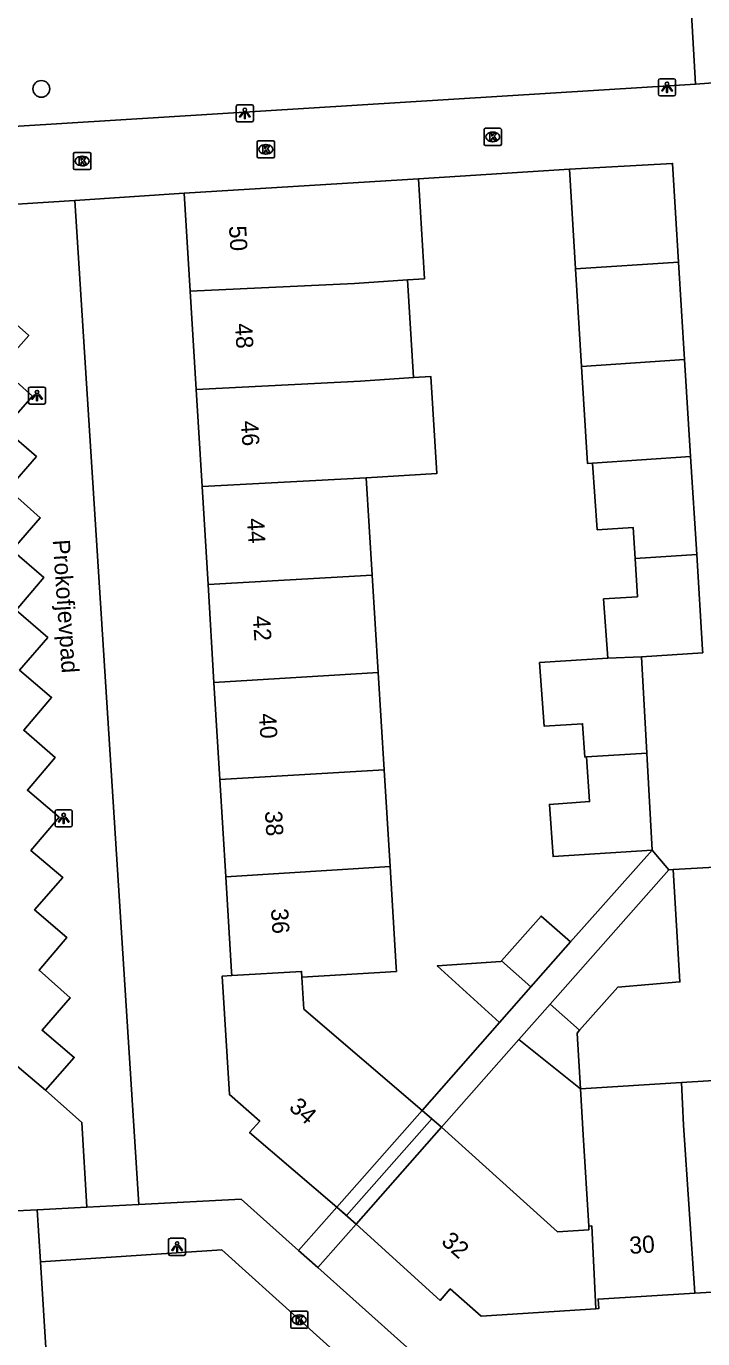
# Model space of a CAD drawing. Extents: x 159053 to 160041, y 380450 to 381422.
# Drawn here: x 159819.7 to 159859.1, y 381064.8 to 381141.3 of the extents above; entities that cross this region are included whole.
import ezdxf

# ---------------------------------------------------------------- set-up
doc = ezdxf.new("R2010")
doc.units = 0
for name, color, linetype in [('IMGEO_Boom', 7, 'Continuous'), ('IMGEO_Kolk', 7, 'Continuous'), ('IMGEO_Lichtpunt', 7, 'Continuous'), ('IMGEO_Openbare_ruimte_label', 7, 'Continuous'), ('IMGEO_Pand', 7, 'Continuous'), ('IMGEO_Pand_nummerreeks', 7, 'Continuous'), ('IMGEO_Pand_overbouw', 7, 'Continuous'), ('IMGEO_Parkeervlak_open', 7, 'Continuous'), ('IMGEO_Voetpad_open', 7, 'Continuous')]:
    doc.layers.add(name, color=color, linetype=linetype)

msp = doc.modelspace()

# ---------------------------------------------------------------- linework, layer by layer
at = {"layer": 'IMGEO_Boom'}
msp.add_circle((159820.541, 381137.64), 0.489, dxfattribs=at)
at = {"layer": 'IMGEO_Kolk'}
for p, q in [((159846.367, 381134.416), (159846.367, 381135.268)), ((159846.442, 381135.342), (159847.294, 381135.342)), ((159846.855, 381135.122), (159846.88, 381135.122)), ((159847.368, 381135.268), (159847.368, 381134.416)), ((159822.421, 381133.008), (159822.421, 381133.86)), ((159822.496, 381133.934), (159823.348, 381133.934)), ((159823.422, 381133.86), (159823.422, 381133.008)), ((159833.133, 381133.69), (159833.133, 381134.542)), ((159833.208, 381134.616), (159834.06, 381134.616)), ((159833.621, 381134.396), (159833.646, 381134.396)), ((159834.134, 381134.542), (159834.134, 381133.69)), ((159847.294, 381134.342), (159846.442, 381134.342)), ((159846.878, 381134.562), (159846.853, 381134.562)), ((159822.932, 381133.154), (159822.907, 381133.154)), ((159822.909, 381133.714), (159822.934, 381133.714)), ((159834.06, 381133.616), (159833.208, 381133.616)), ((159833.644, 381133.836), (159833.619, 381133.836)), ((159823.348, 381132.934), (159822.496, 381132.934)), ((159835.083, 381065.439), (159835.083, 381066.291)), ((159835.158, 381066.365), (159836.01, 381066.365)), ((159835.571, 381066.145), (159835.596, 381066.145)), ((159836.084, 381066.291), (159836.084, 381065.439)), ((159836.01, 381065.365), (159835.158, 381065.365)), ((159835.594, 381065.585), (159835.569, 381065.585))]:
    msp.add_line(p, q, dxfattribs=at)
for points in [[(159846.367, 381134.416), (159846.367, 381135.268)], [(159846.442, 381135.342), (159847.294, 381135.342)], [(159846.688, 381135.042), (159846.811, 381135.042), (159846.811, 381134.891), (159846.941, 381135.042), (159847.105, 381135.042), (159846.959, 381134.891), (159847.112, 381134.642), (159846.96, 381134.642), (159846.875, 381134.806), (159846.811, 381134.739), (159846.811, 381134.642), (159846.688, 381134.642), (159846.688, 381135.042)], [(159847.368, 381135.268), (159847.368, 381134.416)], [(159822.421, 381133.008), (159822.421, 381133.86)], [(159822.496, 381133.934), (159823.348, 381133.934)], [(159823.422, 381133.86), (159823.422, 381133.008)], [(159833.133, 381133.69), (159833.133, 381134.542)], [(159833.208, 381134.616), (159834.06, 381134.616)], [(159833.454, 381134.316), (159833.577, 381134.316), (159833.577, 381134.165), (159833.707, 381134.316), (159833.871, 381134.316), (159833.725, 381134.165), (159833.878, 381133.916), (159833.726, 381133.916), (159833.641, 381134.08), (159833.577, 381134.013), (159833.577, 381133.916), (159833.454, 381133.916), (159833.454, 381134.316)], [(159834.134, 381134.542), (159834.134, 381133.69)], [(159847.294, 381134.342), (159846.442, 381134.342)], [(159822.742, 381133.634), (159822.865, 381133.634), (159822.865, 381133.483), (159822.995, 381133.634), (159823.159, 381133.634), (159823.013, 381133.483), (159823.166, 381133.234), (159823.014, 381133.234), (159822.929, 381133.398), (159822.865, 381133.331), (159822.865, 381133.234), (159822.742, 381133.234), (159822.742, 381133.634)], [(159834.06, 381133.616), (159833.208, 381133.616)], [(159823.348, 381132.934), (159822.496, 381132.934)], [(159835.083, 381065.439), (159835.083, 381066.291)], [(159835.158, 381066.365), (159836.01, 381066.365)], [(159835.404, 381066.065), (159835.527, 381066.065), (159835.527, 381065.914), (159835.657, 381066.065), (159835.821, 381066.065), (159835.675, 381065.914), (159835.828, 381065.665), (159835.676, 381065.665), (159835.591, 381065.829), (159835.527, 381065.762), (159835.527, 381065.665), (159835.404, 381065.665), (159835.404, 381066.065)], [(159836.084, 381066.291), (159836.084, 381065.439)], [(159836.01, 381065.365), (159835.158, 381065.365)]]:
    msp.add_lwpolyline(points, dxfattribs=at)
for centre, start, end in [((159846.444, 381135.266), 91.55205, 178.44795), ((159846.444, 381135.266), 91.55205, 178.44795), ((159847.292, 381135.266), 1.55205, 88.44795), ((159847.292, 381135.266), 1.55205, 88.44795), ((159822.498, 381133.858), 91.55205, 178.44795), ((159822.498, 381133.858), 91.55205, 178.44795), ((159823.346, 381133.858), 1.55205, 88.44795), ((159823.346, 381133.858), 1.55205, 88.44795), ((159833.21, 381134.54), 91.55205, 178.44795), ((159833.21, 381134.54), 91.55205, 178.44795), ((159834.058, 381134.54), 1.55205, 88.44795), ((159834.058, 381134.54), 1.55205, 88.44795), ((159846.444, 381134.418), 181.55205, 268.44795), ((159846.444, 381134.418), 181.55205, 268.44795), ((159847.292, 381134.418), 271.55205, 358.44795), ((159847.292, 381134.418), 271.55205, 358.44795), ((159833.21, 381133.692), 181.55205, 268.44795), ((159833.21, 381133.692), 181.55205, 268.44795), ((159834.058, 381133.692), 271.55205, 358.44795), ((159834.058, 381133.692), 271.55205, 358.44795), ((159822.498, 381133.01), 181.55205, 268.44795), ((159822.498, 381133.01), 181.55205, 268.44795), ((159823.346, 381133.01), 271.55205, 358.44795), ((159823.346, 381133.01), 271.55205, 358.44795), ((159835.16, 381066.289), 91.55205, 178.44795), ((159835.16, 381066.289), 91.55205, 178.44795), ((159836.008, 381066.289), 1.55205, 88.44795), ((159836.008, 381066.289), 1.55205, 88.44795), ((159835.16, 381065.441), 181.55205, 268.44795), ((159835.16, 381065.441), 181.55205, 268.44795), ((159836.008, 381065.441), 271.55205, 358.44795), ((159836.008, 381065.441), 271.55205, 358.44795)]:
    msp.add_arc(centre, 0.0765, start, end, dxfattribs=at)
for centre, major_axis, ratio, start_param, end_param in [((159846.854, 381134.842), (-0.387, 0.002), 0.722429, 4.712389, 7.853982), ((159846.879, 381134.842), (-0.39, 0.002), 0.717154, 1.570796, 4.712389), ((159833.62, 381134.116), (-0.387, 0.002), 0.722429, 4.712389, 7.853982), ((159833.645, 381134.116), (-0.39, 0.002), 0.717154, 1.570796, 4.712389), ((159822.908, 381133.434), (-0.387, 0.002), 0.722429, 4.712389, 7.853982), ((159822.933, 381133.434), (-0.39, 0.002), 0.717154, 1.570796, 4.712389), ((159835.57, 381065.865), (-0.387, 0.002), 0.722429, 4.712389, 7.853982), ((159835.595, 381065.865), (-0.39, 0.002), 0.717154, 1.570796, 4.712389)]:
    msp.add_ellipse(centre, major_axis=major_axis, ratio=ratio, start_param=start_param, end_param=end_param, dxfattribs=at)
at = {"layer": 'IMGEO_Lichtpunt'}
for p, q in [((159856.532, 381138.136), (159856.532, 381137.329)), ((159856.532, 381138.136), (159856.532, 381137.329)), ((159857.434, 381138.231), (159856.626, 381138.231)), ((159857.434, 381138.231), (159856.626, 381138.231)), ((159857.528, 381137.329), (159857.528, 381138.136)), ((159857.528, 381137.329), (159857.528, 381138.136)), ((159856.626, 381137.235), (159857.434, 381137.235)), ((159856.626, 381137.235), (159857.434, 381137.235)), ((159831.91, 381136.62), (159831.91, 381135.813)), ((159831.91, 381136.62), (159831.91, 381135.813)), ((159832.812, 381136.715), (159832.004, 381136.715)), ((159832.812, 381136.715), (159832.004, 381136.715)), ((159832.906, 381135.813), (159832.906, 381136.62)), ((159832.906, 381135.813), (159832.906, 381136.62)), ((159832.004, 381135.719), (159832.812, 381135.719)), ((159832.004, 381135.719), (159832.812, 381135.719)), ((159819.789, 381120.161), (159819.789, 381119.354)), ((159819.789, 381120.161), (159819.789, 381119.354)), ((159820.691, 381120.256), (159819.883, 381120.256)), ((159820.691, 381120.256), (159819.883, 381120.256)), ((159820.785, 381119.354), (159820.785, 381120.161)), ((159820.785, 381119.354), (159820.785, 381120.161)), ((159819.883, 381119.26), (159820.691, 381119.26)), ((159819.883, 381119.26), (159820.691, 381119.26)), ((159822.247, 381095.601), (159821.439, 381095.601)), ((159822.247, 381095.601), (159821.439, 381095.601)), ((159821.345, 381095.506), (159821.345, 381094.699)), ((159821.345, 381095.506), (159821.345, 381094.699)), ((159822.341, 381094.699), (159822.341, 381095.506)), ((159822.341, 381094.699), (159822.341, 381095.506)), ((159821.439, 381094.605), (159822.247, 381094.605)), ((159821.439, 381094.605), (159822.247, 381094.605)), ((159827.958, 381070.518), (159827.958, 381069.711)), ((159827.958, 381070.518), (159827.958, 381069.711)), ((159828.86, 381070.613), (159828.052, 381070.613)), ((159828.86, 381070.613), (159828.052, 381070.613)), ((159828.954, 381069.711), (159828.954, 381070.518)), ((159828.954, 381069.711), (159828.954, 381070.518)), ((159828.052, 381069.617), (159828.86, 381069.617)), ((159828.052, 381069.617), (159828.86, 381069.617))]:
    msp.add_line(p, q, dxfattribs=at)
for points in [[(159856.906, 381137.8), (159856.945, 381137.772), (159856.757, 381137.51), (159856.719, 381137.537), (159856.906, 381137.8)], [(159857.008, 381137.752), (159857.055, 381137.752), (159857.055, 381137.43), (159857.008, 381137.43), (159857.008, 381137.752)], [(159857.118, 381137.772), (159857.156, 381137.799), (159857.343, 381137.537), (159857.304, 381137.509), (159857.118, 381137.772)], [(159832.284, 381136.284), (159832.323, 381136.256), (159832.135, 381135.994), (159832.097, 381136.021), (159832.284, 381136.284)], [(159832.386, 381136.236), (159832.433, 381136.236), (159832.433, 381135.914), (159832.386, 381135.914), (159832.386, 381136.236)], [(159832.496, 381136.256), (159832.534, 381136.283), (159832.721, 381136.021), (159832.682, 381135.993), (159832.496, 381136.256)], [(159820.163, 381119.825), (159820.202, 381119.797), (159820.014, 381119.535), (159819.976, 381119.562), (159820.163, 381119.825)], [(159820.265, 381119.777), (159820.312, 381119.777), (159820.312, 381119.455), (159820.265, 381119.455), (159820.265, 381119.777)], [(159820.375, 381119.797), (159820.413, 381119.824), (159820.6, 381119.562), (159820.561, 381119.534), (159820.375, 381119.797)], [(159821.719, 381095.17), (159821.758, 381095.142), (159821.57, 381094.88), (159821.532, 381094.907), (159821.719, 381095.17)], [(159821.821, 381095.122), (159821.868, 381095.122), (159821.868, 381094.8), (159821.821, 381094.8), (159821.821, 381095.122)], [(159821.931, 381095.142), (159821.969, 381095.169), (159822.156, 381094.907), (159822.117, 381094.879), (159821.931, 381095.142)], [(159828.332, 381070.182), (159828.371, 381070.154), (159828.183, 381069.892), (159828.145, 381069.919), (159828.332, 381070.182)], [(159828.434, 381070.134), (159828.481, 381070.134), (159828.481, 381069.812), (159828.434, 381069.812), (159828.434, 381070.134)], [(159828.544, 381070.154), (159828.582, 381070.181), (159828.769, 381069.919), (159828.73, 381069.891), (159828.544, 381070.154)]]:
    msp.add_lwpolyline(points, dxfattribs=at)
for centre in [(159857.031, 381137.934), (159832.409, 381136.418), (159820.288, 381119.959), (159821.844, 381095.304), (159828.457, 381070.316)]:
    msp.add_circle(centre, 0.0994, dxfattribs=at)
for centre, start, end in [((159856.626, 381138.136), 90, 180), ((159856.626, 381138.136), 90, 180), ((159857.434, 381138.136), 0, 90), ((159857.434, 381138.136), 0, 90), ((159856.626, 381137.329), 180, 270), ((159856.626, 381137.329), 180, 270), ((159857.434, 381137.329), 270, 0), ((159857.434, 381137.329), 270, 360), ((159832.004, 381136.62), 90, 180), ((159832.004, 381136.62), 90, 180), ((159832.812, 381136.62), 0, 90), ((159832.812, 381136.62), 0, 90), ((159832.004, 381135.813), 180, 270), ((159832.004, 381135.813), 180, 270), ((159832.812, 381135.813), 270, 0), ((159832.812, 381135.813), 270, 360), ((159819.883, 381120.161), 90, 180), ((159819.883, 381120.161), 90, 180), ((159820.691, 381120.161), 0, 90), ((159820.691, 381120.161), 0, 90), ((159819.883, 381119.354), 180, 270), ((159819.883, 381119.354), 180, 270), ((159820.691, 381119.354), 270, 0), ((159820.691, 381119.354), 270, 360), ((159821.439, 381095.506), 90, 180), ((159821.439, 381095.506), 90, 180), ((159822.247, 381095.506), 0, 90), ((159822.247, 381095.506), 0, 90), ((159821.439, 381094.699), 180, 270), ((159821.439, 381094.699), 180, 270), ((159822.247, 381094.699), 270, 0), ((159822.247, 381094.699), 270, 360), ((159828.052, 381070.518), 90, 180), ((159828.052, 381070.518), 90, 180), ((159828.86, 381070.518), 0, 90), ((159828.86, 381070.518), 0, 90), ((159828.052, 381069.711), 180, 270), ((159828.052, 381069.711), 180, 270), ((159828.86, 381069.711), 270, 0), ((159828.86, 381069.711), 270, 360)]:
    msp.add_arc(centre, 0.0946, start, end, dxfattribs=at)
at = {"layer": 'IMGEO_Pand'}
for points in [[(159851.35, 381132.955), (159857.352, 381133.299), (159857.708, 381127.536)], [(159828.879, 381131.559), (159842.538, 381132.399)], [(159841.887, 381126.5), (159842.885, 381126.565), (159842.538, 381132.399)], [(159851.702, 381127.143), (159851.35, 381132.955)], [(159829.225, 381125.854), (159828.879, 381131.559)], [(159851.702, 381127.143), (159857.708, 381127.536)], [(159852.046, 381121.457), (159851.702, 381127.143)], [(159857.708, 381127.536), (159858.058, 381121.859)], [(159829.225, 381125.854), (159838.795, 381126.297), (159841.887, 381126.5)], [(159841.887, 381126.5), (159842.25, 381120.806)], [(159829.572, 381120.118), (159829.225, 381125.854)], [(159858.058, 381121.859), (159852.046, 381121.457)], [(159858.058, 381121.859), (159858.408, 381116.196)], [(159839.484, 381114.951), (159843.606, 381115.222), (159843.247, 381120.873), (159842.25, 381120.806)], [(159852.046, 381121.457), (159852.388, 381115.8), (159852.687, 381115.82)], [(159842.25, 381120.806), (159839.146, 381120.595), (159829.572, 381120.118)], [(159829.915, 381114.462), (159829.572, 381120.118)], [(159852.687, 381115.82), (159858.408, 381116.196)], [(159852.687, 381115.82), (159852.958, 381111.933), (159855.051, 381112.067), (159855.164, 381110.261)], [(159858.408, 381116.196), (159858.76, 381110.492)], [(159839.484, 381114.951), (159829.915, 381114.462)], [(159839.833, 381109.279), (159839.484, 381114.951)], [(159830.261, 381108.747), (159829.915, 381114.462)], [(159855.164, 381110.261), (159855.304, 381108.024), (159853.331, 381107.9), (159853.571, 381104.437)], [(159855.164, 381110.261), (159858.76, 381110.492)], [(159858.76, 381110.492), (159859.103, 381104.934), (159859.114, 381104.76), (159855.551, 381104.523)], [(159839.833, 381109.279), (159830.261, 381108.747)], [(159830.607, 381103.032), (159830.261, 381108.747)], [(159840.182, 381103.606), (159839.833, 381109.279)], [(159853.571, 381104.437), (159849.599, 381104.189), (159849.857, 381100.481), (159852.107, 381100.621), (159852.242, 381098.677), (159852.338, 381098.683)], [(159853.571, 381104.437), (159855.551, 381104.523)], [(159855.551, 381104.523), (159855.86, 381098.907)], [(159830.607, 381103.032), (159840.182, 381103.606)], [(159840.53, 381097.934), (159840.182, 381103.606)], [(159830.95, 381097.377), (159830.607, 381103.032)], [(159852.338, 381098.683), (159852.519, 381096.083), (159850.174, 381095.92), (159850.386, 381092.874), (159856.17, 381093.258)], [(159855.86, 381098.907), (159852.338, 381098.683)], [(159855.86, 381098.907), (159856.17, 381093.258)], [(159830.95, 381097.377), (159840.53, 381097.934)], [(159840.877, 381092.287), (159840.53, 381097.934)], [(159831.294, 381091.701), (159830.95, 381097.377)], [(159840.877, 381092.287), (159831.294, 381091.701)], [(159835.73, 381085.838), (159841.253, 381086.178), (159841.239, 381086.398), (159840.877, 381092.287)], [(159850.21, 381084.269), (159857.133, 381092.104)], [(159857.395, 381092.116), (159857.787, 381085.568), (159854.167, 381085.265), (159851.936, 381082.743)], [(159857.133, 381092.104), (159857.395, 381092.116)], [(159831.643, 381085.935), (159831.63, 381086.155), (159831.294, 381091.701)], [(159847.377, 381086.8), (159849.687, 381089.405), (159851.398, 381087.9)], [(159851.398, 381087.9), (159849.096, 381085.282)], [(159847.264, 381083.2), (159843.627, 381086.497), (159847.341, 381086.759), (159847.377, 381086.8)], [(159849.096, 381085.282), (159847.377, 381086.8)], [(159837.769, 381072.431), (159832.689, 381076.78), (159833.277, 381077.452), (159831.508, 381079), (159831.086, 381085.894), (159831.643, 381085.935)], [(159835.73, 381085.838), (159835.717, 381086.179), (159831.643, 381085.935)], [(159842.744, 381078.074), (159835.844, 381083.981), (159835.73, 381085.838)], [(159849.096, 381085.282), (159847.264, 381083.2)], [(159848.381, 381082.2), (159850.21, 381084.269)], [(159850.21, 381084.269), (159851.936, 381082.743)], [(159851.936, 381082.743), (159851.797, 381082.586), (159851.981, 381079.338)], [(159848.381, 381082.2), (159851.981, 381079.338)], [(159851.981, 381079.338), (159857.878, 381079.699)], [(159857.878, 381079.699), (159863.555, 381080.047), (159863.708, 381077.361)], [(159857.878, 381079.699), (159857.997, 381077.22), (159858.649, 381067.406)], [(159851.981, 381079.338), (159852.136, 381076.652), (159852.462, 381071.322)], [(159842.744, 381078.074), (159837.769, 381072.431)], [(159838.897, 381071.438), (159843.876, 381077.088)], [(159852.462, 381071.322), (159852.475, 381071.114), (159850.639, 381070.997), (159843.876, 381077.088)], [(159852.876, 381066.507), (159846.186, 381066.082), (159844.39, 381067.666), (159843.796, 381066.993), (159838.897, 381071.438)], [(159852.876, 381066.507), (159852.639, 381071.334), (159852.462, 381071.322)], [(159858.649, 381067.406), (159853.014, 381067.068), (159853.047, 381066.518), (159852.876, 381066.507)], [(159864.324, 381067.746), (159858.649, 381067.406)]]:
    msp.add_lwpolyline(points, dxfattribs=at)
at = {"layer": 'IMGEO_Pand_overbouw'}
for points in [[(159837.769, 381072.431), (159838.333, 381071.935), (159843.31, 381077.581), (159842.744, 381078.074)], [(159843.876, 381077.088), (159843.31, 381077.581), (159838.333, 381071.935), (159838.897, 381071.438)]]:
    msp.add_lwpolyline(points, close=True, dxfattribs=at)
at = {"layer": 'IMGEO_Parkeervlak_open'}
msp.add_lwpolyline([(159817.713, 381081.835), (159820.789, 381079.244)], dxfattribs=at)
at = {"layer": 'IMGEO_Voetpad_open'}
for points in [[(159855.413, 381195.383), (159858.69, 381137.924)], [(159858.69, 381137.924), (159816.385, 381135.297)], [(159858.69, 381137.924), (159860.513, 381138.059)], [(159842.538, 381132.399), (159851.35, 381132.955)], [(159816.652, 381130.762), (159822.499, 381131.126)], [(159822.499, 381131.126), (159828.879, 381131.559)], [(159826.228, 381072.594), (159822.499, 381131.126)], [(159816.946, 381125.785), (159819.805, 381123.266), (159818.164, 381121.385), (159820.028, 381119.724), (159818.38, 381117.844), (159820.257, 381116.197), (159818.609, 381114.298), (159820.481, 381112.633), (159818.84, 381110.745), (159820.693, 381109.139), (159819.063, 381107.234), (159820.913, 381105.646), (159819.273, 381103.751), (159821.135, 381102.151), (159819.515, 381100.24), (159821.354, 381098.652), (159819.724, 381096.741), (159821.576, 381095.167), (159819.933, 381093.237), (159821.788, 381091.663), (159820.151, 381089.771), (159822.019, 381088.163), (159820.408, 381086.243), (159822.222, 381084.642), (159820.58, 381082.75), (159822.461, 381081.159), (159820.789, 381079.244)], [(159856.17, 381093.258), (159851.398, 381087.9)], [(159856.17, 381093.258), (159857.133, 381092.104)], [(159857.395, 381092.116), (159860.512, 381092.291)], [(159847.264, 381083.2), (159842.744, 381078.074)], [(159843.876, 381077.088), (159848.381, 381082.2)], [(159820.789, 381079.244), (159822.893, 381077.364), (159823.202, 381072.435)], [(159842.744, 381078.074), (159843.876, 381077.088)], [(159835.543, 381069.907), (159832.19, 381072.905), (159826.228, 381072.594)], [(159820.294, 381072.282), (159816.701, 381072.094)], [(159823.202, 381072.435), (159820.294, 381072.282)], [(159820.294, 381072.282), (159820.483, 381069.238)], [(159823.202, 381072.435), (159826.228, 381072.594)], [(159837.769, 381072.431), (159835.543, 381069.907)], [(159837.769, 381072.431), (159838.897, 381071.438)], [(159836.664, 381068.904), (159838.897, 381071.438)], [(159820.483, 381069.238), (159831.068, 381069.936), (159840.117, 381061.772)], [(159835.543, 381069.907), (159836.664, 381068.904)], [(159821.028, 381060.468), (159820.483, 381069.238)], [(159844.262, 381062.111), (159836.664, 381068.904)]]:
    msp.add_lwpolyline(points, dxfattribs=at)

# ---------------------------------------------------------------- texts
at = {"layer": 'IMGEO_Openbare_ruimte_label'}
msp.add_text('Prokofjevpad', height=1, rotation=273.95504, dxfattribs=at).set_placement((159821.2, 381111.33))
at = {"layer": 'IMGEO_Pand_nummerreeks'}
for s, rotation, p in [('50', 273.51723, (159831.481, 381129.639)), ('48', 273.51723, (159831.831, 381123.952)), ('46', 273.51723, (159832.18, 381118.269)), ('44', 273.51723, (159832.53, 381112.583)), ('42', 273.51723, (159832.879, 381106.899)), ('40', 273.51723, (159833.229, 381101.207)), ('38', 273.51723, (159833.578, 381095.52)), ('36', 273.59847, (159833.932, 381089.827)), ('34', 318.4874, (159834.923, 381078.169)), ('32', 318.66359, (159843.805, 381070.341)), ('30', 3.43306, (159854.859, 381069.703))]:
    msp.add_text(s, height=1, rotation=rotation, dxfattribs=at).set_placement(p)

doc.saveas('drawing.dxf')
